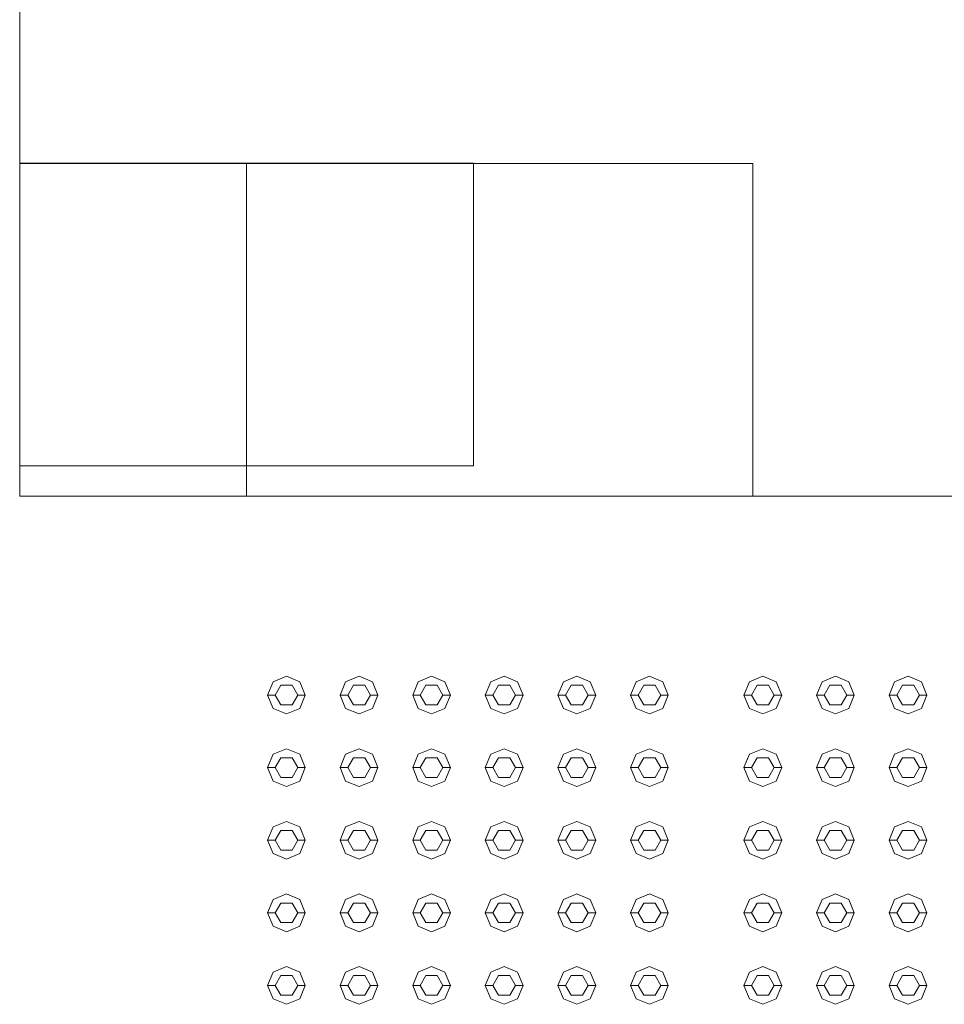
# Model space of a CAD drawing. Header units: millimetres. Extents: x -261 to 187, y -214 to 106.
# Tile 599 of 656: x -217.111 to -216.498, y 14.192 to 14.845. Entities that reach past the tile are written whole.
import ezdxf

# ---------------------------------------------------------------- set-up
doc = ezdxf.new("R2010")
doc.units = ezdxf.units.MM
doc.header["$LTSCALE"] = 0.005
doc.header["$MEASUREMENT"] = 0
for name, color, linetype, lineweight in [('IFC-Elemento construtivo genérico-Contorno', 9, 'Continuous', 5), ('IFC-Laje-Contorno', 9, 'Continuous', 5), ('IFC-Parede padrão-Contorno', 9, 'Continuous', 5), ('IFC-Pilar-Contorno', 9, 'Continuous', 5)]:
    doc.layers.add(name, color=color, linetype=linetype, lineweight=lineweight)

msp = doc.modelspace()

# ---------------------------------------------------------------- linework, layer by layer
at = {"layer": 'IFC-Elemento construtivo genérico-Contorno', "lineweight": 5}
for p, q in [((-216.94635, 14.3972), (-216.94268, 14.40606)), ((-216.94268, 14.40606), (-216.93382, 14.40972)), ((-216.93382, 14.40972), (-216.92497, 14.40606)), ((-216.92497, 14.40606), (-216.9213, 14.3972)), ((-216.89825, 14.3972), (-216.89459, 14.40606)), ((-216.89459, 14.40606), (-216.88573, 14.40972)), ((-216.88573, 14.40972), (-216.87687, 14.40606)), ((-216.87687, 14.40606), (-216.87321, 14.3972)), ((-216.85016, 14.3972), (-216.84649, 14.40606)), ((-216.84649, 14.40606), (-216.83764, 14.40972)), ((-216.83764, 14.40972), (-216.82878, 14.40606)), ((-216.82878, 14.40606), (-216.82511, 14.3972)), ((-216.80207, 14.3972), (-216.7984, 14.40606)), ((-216.7984, 14.40606), (-216.78955, 14.40972)), ((-216.78955, 14.40972), (-216.78069, 14.40606)), ((-216.78069, 14.40606), (-216.77702, 14.3972)), ((-216.75398, 14.3972), (-216.75031, 14.40606)), ((-216.75031, 14.40606), (-216.74145, 14.40972)), ((-216.74145, 14.40972), (-216.7326, 14.40606)), ((-216.7326, 14.40606), (-216.72893, 14.3972)), ((-216.70589, 14.3972), (-216.70222, 14.40606)), ((-216.70222, 14.40606), (-216.69336, 14.40972)), ((-216.69336, 14.40972), (-216.68451, 14.40606)), ((-216.68451, 14.40606), (-216.68084, 14.3972)), ((-216.63074, 14.3972), (-216.62708, 14.40606)), ((-216.62708, 14.40606), (-216.61822, 14.40972)), ((-216.61822, 14.40972), (-216.60937, 14.40606)), ((-216.60937, 14.40606), (-216.6057, 14.3972)), ((-216.58265, 14.3972), (-216.57898, 14.40606)), ((-216.57898, 14.40606), (-216.57013, 14.40972)), ((-216.57013, 14.40972), (-216.56127, 14.40606)), ((-216.56127, 14.40606), (-216.55761, 14.3972)), ((-216.53456, 14.3972), (-216.53089, 14.40606)), ((-216.53089, 14.40606), (-216.52204, 14.40972)), ((-216.52204, 14.40972), (-216.51318, 14.40606)), ((-216.51318, 14.40606), (-216.50951, 14.3972)), ((-216.94134, 14.3972), (-216.93758, 14.40371)), ((-216.93758, 14.40371), (-216.93006, 14.40371)), ((-216.93006, 14.40371), (-216.92631, 14.3972)), ((-216.89324, 14.3972), (-216.88949, 14.40371)), ((-216.88949, 14.40371), (-216.88197, 14.40371)), ((-216.88197, 14.40371), (-216.87822, 14.3972)), ((-216.84515, 14.3972), (-216.8414, 14.40371)), ((-216.8414, 14.40371), (-216.83388, 14.40371)), ((-216.83388, 14.40371), (-216.83012, 14.3972)), ((-216.79706, 14.3972), (-216.7933, 14.40371)), ((-216.7933, 14.40371), (-216.78579, 14.40371)), ((-216.78579, 14.40371), (-216.78203, 14.3972)), ((-216.74897, 14.3972), (-216.74521, 14.40371)), ((-216.74521, 14.40371), (-216.7377, 14.40371)), ((-216.7377, 14.40371), (-216.73394, 14.3972)), ((-216.70088, 14.3972), (-216.69712, 14.40371)), ((-216.69712, 14.40371), (-216.68961, 14.40371)), ((-216.68961, 14.40371), (-216.68585, 14.3972)), ((-216.62574, 14.3972), (-216.62198, 14.40371)), ((-216.62198, 14.40371), (-216.61446, 14.40371)), ((-216.61446, 14.40371), (-216.61071, 14.3972)), ((-216.57764, 14.3972), (-216.57389, 14.40371)), ((-216.57389, 14.40371), (-216.56637, 14.40371)), ((-216.56637, 14.40371), (-216.56261, 14.3972)), ((-216.52955, 14.3972), (-216.52579, 14.40371)), ((-216.52579, 14.40371), (-216.51828, 14.40371)), ((-216.51828, 14.40371), (-216.51452, 14.3972)), ((-216.94635, 14.3972), (-216.94134, 14.3972)), ((-216.94635, 14.3972), (-216.94268, 14.38835)), ((-216.94134, 14.3972), (-216.93758, 14.39069)), ((-216.93006, 14.39069), (-216.92631, 14.3972)), ((-216.92631, 14.3972), (-216.9213, 14.3972)), ((-216.92497, 14.38835), (-216.9213, 14.3972)), ((-216.89825, 14.3972), (-216.89324, 14.3972)), ((-216.89825, 14.3972), (-216.89459, 14.38835)), ((-216.89324, 14.3972), (-216.88949, 14.39069)), ((-216.88197, 14.39069), (-216.87822, 14.3972)), ((-216.87822, 14.3972), (-216.87321, 14.3972)), ((-216.87687, 14.38835), (-216.87321, 14.3972)), ((-216.85016, 14.3972), (-216.84515, 14.3972)), ((-216.85016, 14.3972), (-216.84649, 14.38835)), ((-216.84515, 14.3972), (-216.8414, 14.39069)), ((-216.83388, 14.39069), (-216.83012, 14.3972)), ((-216.83012, 14.3972), (-216.82511, 14.3972)), ((-216.82878, 14.38835), (-216.82511, 14.3972)), ((-216.80207, 14.3972), (-216.79706, 14.3972)), ((-216.80207, 14.3972), (-216.7984, 14.38835)), ((-216.79706, 14.3972), (-216.7933, 14.39069)), ((-216.78579, 14.39069), (-216.78203, 14.3972)), ((-216.78203, 14.3972), (-216.77702, 14.3972)), ((-216.78069, 14.38835), (-216.77702, 14.3972)), ((-216.75398, 14.3972), (-216.74897, 14.3972)), ((-216.75398, 14.3972), (-216.75031, 14.38835)), ((-216.74897, 14.3972), (-216.74521, 14.39069)), ((-216.7377, 14.39069), (-216.73394, 14.3972)), ((-216.73394, 14.3972), (-216.72893, 14.3972)), ((-216.7326, 14.38835), (-216.72893, 14.3972)), ((-216.70589, 14.3972), (-216.70088, 14.3972)), ((-216.70589, 14.3972), (-216.70222, 14.38835)), ((-216.70088, 14.3972), (-216.69712, 14.39069)), ((-216.68961, 14.39069), (-216.68585, 14.3972)), ((-216.68585, 14.3972), (-216.68084, 14.3972)), ((-216.68451, 14.38835), (-216.68084, 14.3972)), ((-216.63074, 14.3972), (-216.62574, 14.3972)), ((-216.63074, 14.3972), (-216.62708, 14.38835)), ((-216.62574, 14.3972), (-216.62198, 14.39069)), ((-216.61446, 14.39069), (-216.61071, 14.3972)), ((-216.61071, 14.3972), (-216.6057, 14.3972)), ((-216.60937, 14.38835), (-216.6057, 14.3972)), ((-216.58265, 14.3972), (-216.57764, 14.3972)), ((-216.58265, 14.3972), (-216.57898, 14.38835)), ((-216.57764, 14.3972), (-216.57389, 14.39069)), ((-216.56637, 14.39069), (-216.56261, 14.3972)), ((-216.56261, 14.3972), (-216.55761, 14.3972)), ((-216.56127, 14.38835), (-216.55761, 14.3972)), ((-216.53456, 14.3972), (-216.52955, 14.3972)), ((-216.53456, 14.3972), (-216.53089, 14.38835)), ((-216.52955, 14.3972), (-216.52579, 14.39069)), ((-216.51828, 14.39069), (-216.51452, 14.3972)), ((-216.51452, 14.3972), (-216.50951, 14.3972)), ((-216.51318, 14.38835), (-216.50951, 14.3972)), ((-216.94268, 14.38835), (-216.93382, 14.38468)), ((-216.93758, 14.39069), (-216.93006, 14.39069)), ((-216.93382, 14.38468), (-216.92497, 14.38835)), ((-216.89459, 14.38835), (-216.88573, 14.38468)), ((-216.88949, 14.39069), (-216.88197, 14.39069)), ((-216.88573, 14.38468), (-216.87687, 14.38835)), ((-216.84649, 14.38835), (-216.83764, 14.38468)), ((-216.8414, 14.39069), (-216.83388, 14.39069)), ((-216.83764, 14.38468), (-216.82878, 14.38835)), ((-216.7984, 14.38835), (-216.78955, 14.38468)), ((-216.7933, 14.39069), (-216.78579, 14.39069)), ((-216.78955, 14.38468), (-216.78069, 14.38835)), ((-216.75031, 14.38835), (-216.74145, 14.38468)), ((-216.74521, 14.39069), (-216.7377, 14.39069)), ((-216.74145, 14.38468), (-216.7326, 14.38835)), ((-216.70222, 14.38835), (-216.69336, 14.38468)), ((-216.69712, 14.39069), (-216.68961, 14.39069)), ((-216.69336, 14.38468), (-216.68451, 14.38835)), ((-216.62708, 14.38835), (-216.61822, 14.38468)), ((-216.62198, 14.39069), (-216.61446, 14.39069)), ((-216.61822, 14.38468), (-216.60937, 14.38835)), ((-216.57898, 14.38835), (-216.57013, 14.38468)), ((-216.57389, 14.39069), (-216.56637, 14.39069)), ((-216.57013, 14.38468), (-216.56127, 14.38835)), ((-216.53089, 14.38835), (-216.52204, 14.38468)), ((-216.52579, 14.39069), (-216.51828, 14.39069)), ((-216.52204, 14.38468), (-216.51318, 14.38835)), ((-216.94268, 14.35797), (-216.93382, 14.36163)), ((-216.93382, 14.36163), (-216.92497, 14.35797)), ((-216.89459, 14.35797), (-216.88573, 14.36163)), ((-216.88573, 14.36163), (-216.87687, 14.35797)), ((-216.84649, 14.35797), (-216.83764, 14.36163)), ((-216.83764, 14.36163), (-216.82878, 14.35797)), ((-216.7984, 14.35797), (-216.78955, 14.36163)), ((-216.78955, 14.36163), (-216.78069, 14.35797)), ((-216.75031, 14.35797), (-216.74145, 14.36163)), ((-216.74145, 14.36163), (-216.7326, 14.35797)), ((-216.70222, 14.35797), (-216.69336, 14.36163)), ((-216.69336, 14.36163), (-216.68451, 14.35797)), ((-216.62708, 14.35797), (-216.61822, 14.36163)), ((-216.61822, 14.36163), (-216.60937, 14.35797)), ((-216.57898, 14.35797), (-216.57013, 14.36163)), ((-216.57013, 14.36163), (-216.56127, 14.35797)), ((-216.53089, 14.35797), (-216.52204, 14.36163)), ((-216.52204, 14.36163), (-216.51318, 14.35797)), ((-216.94635, 14.34911), (-216.94268, 14.35797)), ((-216.94134, 14.34911), (-216.93758, 14.35562)), ((-216.93758, 14.35562), (-216.93006, 14.35562)), ((-216.93006, 14.35562), (-216.92631, 14.34911)), ((-216.92497, 14.35797), (-216.9213, 14.34911)), ((-216.89825, 14.34911), (-216.89459, 14.35797)), ((-216.89324, 14.34911), (-216.88949, 14.35562)), ((-216.88949, 14.35562), (-216.88197, 14.35562)), ((-216.88197, 14.35562), (-216.87822, 14.34911)), ((-216.87687, 14.35797), (-216.87321, 14.34911)), ((-216.85016, 14.34911), (-216.84649, 14.35797)), ((-216.84515, 14.34911), (-216.8414, 14.35562)), ((-216.8414, 14.35562), (-216.83388, 14.35562)), ((-216.83388, 14.35562), (-216.83012, 14.34911)), ((-216.82878, 14.35797), (-216.82511, 14.34911)), ((-216.80207, 14.34911), (-216.7984, 14.35797)), ((-216.79706, 14.34911), (-216.7933, 14.35562)), ((-216.7933, 14.35562), (-216.78579, 14.35562)), ((-216.78579, 14.35562), (-216.78203, 14.34911)), ((-216.78069, 14.35797), (-216.77702, 14.34911)), ((-216.75398, 14.34911), (-216.75031, 14.35797)), ((-216.74897, 14.34911), (-216.74521, 14.35562)), ((-216.74521, 14.35562), (-216.7377, 14.35562)), ((-216.7377, 14.35562), (-216.73394, 14.34911)), ((-216.7326, 14.35797), (-216.72893, 14.34911)), ((-216.70589, 14.34911), (-216.70222, 14.35797)), ((-216.70088, 14.34911), (-216.69712, 14.35562)), ((-216.69712, 14.35562), (-216.68961, 14.35562)), ((-216.68961, 14.35562), (-216.68585, 14.34911)), ((-216.68451, 14.35797), (-216.68084, 14.34911)), ((-216.63074, 14.34911), (-216.62708, 14.35797)), ((-216.62574, 14.34911), (-216.62198, 14.35562)), ((-216.62198, 14.35562), (-216.61446, 14.35562)), ((-216.61446, 14.35562), (-216.61071, 14.34911)), ((-216.60937, 14.35797), (-216.6057, 14.34911)), ((-216.58265, 14.34911), (-216.57898, 14.35797)), ((-216.57764, 14.34911), (-216.57389, 14.35562)), ((-216.57389, 14.35562), (-216.56637, 14.35562)), ((-216.56637, 14.35562), (-216.56261, 14.34911)), ((-216.56127, 14.35797), (-216.55761, 14.34911)), ((-216.53456, 14.34911), (-216.53089, 14.35797)), ((-216.52955, 14.34911), (-216.52579, 14.35562)), ((-216.52579, 14.35562), (-216.51828, 14.35562)), ((-216.51828, 14.35562), (-216.51452, 14.34911)), ((-216.51318, 14.35797), (-216.50951, 14.34911)), ((-216.94635, 14.34911), (-216.94134, 14.34911)), ((-216.94635, 14.34911), (-216.94268, 14.34026)), ((-216.94134, 14.34911), (-216.93758, 14.3426)), ((-216.93006, 14.3426), (-216.92631, 14.34911)), ((-216.92631, 14.34911), (-216.9213, 14.34911)), ((-216.92497, 14.34026), (-216.9213, 14.34911)), ((-216.89825, 14.34911), (-216.89324, 14.34911)), ((-216.89825, 14.34911), (-216.89459, 14.34026)), ((-216.89324, 14.34911), (-216.88949, 14.3426)), ((-216.88197, 14.3426), (-216.87822, 14.34911)), ((-216.87822, 14.34911), (-216.87321, 14.34911)), ((-216.87687, 14.34026), (-216.87321, 14.34911)), ((-216.85016, 14.34911), (-216.84515, 14.34911)), ((-216.85016, 14.34911), (-216.84649, 14.34026)), ((-216.84515, 14.34911), (-216.8414, 14.3426)), ((-216.83388, 14.3426), (-216.83012, 14.34911)), ((-216.83012, 14.34911), (-216.82511, 14.34911)), ((-216.82878, 14.34026), (-216.82511, 14.34911)), ((-216.80207, 14.34911), (-216.79706, 14.34911)), ((-216.80207, 14.34911), (-216.7984, 14.34026)), ((-216.79706, 14.34911), (-216.7933, 14.3426)), ((-216.78579, 14.3426), (-216.78203, 14.34911)), ((-216.78203, 14.34911), (-216.77702, 14.34911)), ((-216.78069, 14.34026), (-216.77702, 14.34911)), ((-216.75398, 14.34911), (-216.74897, 14.34911)), ((-216.75398, 14.34911), (-216.75031, 14.34026)), ((-216.74897, 14.34911), (-216.74521, 14.3426)), ((-216.7377, 14.3426), (-216.73394, 14.34911)), ((-216.73394, 14.34911), (-216.72893, 14.34911)), ((-216.7326, 14.34026), (-216.72893, 14.34911)), ((-216.70589, 14.34911), (-216.70088, 14.34911)), ((-216.70589, 14.34911), (-216.70222, 14.34026)), ((-216.70088, 14.34911), (-216.69712, 14.3426)), ((-216.68961, 14.3426), (-216.68585, 14.34911)), ((-216.68585, 14.34911), (-216.68084, 14.34911)), ((-216.68451, 14.34026), (-216.68084, 14.34911)), ((-216.63074, 14.34911), (-216.62574, 14.34911)), ((-216.63074, 14.34911), (-216.62708, 14.34026)), ((-216.62574, 14.34911), (-216.62198, 14.3426)), ((-216.61446, 14.3426), (-216.61071, 14.34911)), ((-216.61071, 14.34911), (-216.6057, 14.34911)), ((-216.60937, 14.34026), (-216.6057, 14.34911)), ((-216.58265, 14.34911), (-216.57764, 14.34911)), ((-216.58265, 14.34911), (-216.57898, 14.34026)), ((-216.57764, 14.34911), (-216.57389, 14.3426)), ((-216.56637, 14.3426), (-216.56261, 14.34911)), ((-216.56261, 14.34911), (-216.55761, 14.34911)), ((-216.56127, 14.34026), (-216.55761, 14.34911)), ((-216.53456, 14.34911), (-216.52955, 14.34911)), ((-216.53456, 14.34911), (-216.53089, 14.34026)), ((-216.52955, 14.34911), (-216.52579, 14.3426)), ((-216.51828, 14.3426), (-216.51452, 14.34911)), ((-216.51452, 14.34911), (-216.50951, 14.34911)), ((-216.51318, 14.34026), (-216.50951, 14.34911)), ((-216.94268, 14.34026), (-216.93382, 14.33659)), ((-216.93758, 14.3426), (-216.93006, 14.3426)), ((-216.93382, 14.33659), (-216.92497, 14.34026)), ((-216.89459, 14.34026), (-216.88573, 14.33659)), ((-216.88949, 14.3426), (-216.88197, 14.3426)), ((-216.88573, 14.33659), (-216.87687, 14.34026)), ((-216.84649, 14.34026), (-216.83764, 14.33659)), ((-216.8414, 14.3426), (-216.83388, 14.3426)), ((-216.83764, 14.33659), (-216.82878, 14.34026)), ((-216.7984, 14.34026), (-216.78955, 14.33659)), ((-216.7933, 14.3426), (-216.78579, 14.3426)), ((-216.78955, 14.33659), (-216.78069, 14.34026)), ((-216.75031, 14.34026), (-216.74145, 14.33659)), ((-216.74521, 14.3426), (-216.7377, 14.3426)), ((-216.74145, 14.33659), (-216.7326, 14.34026)), ((-216.70222, 14.34026), (-216.69336, 14.33659)), ((-216.69712, 14.3426), (-216.68961, 14.3426)), ((-216.69336, 14.33659), (-216.68451, 14.34026)), ((-216.62708, 14.34026), (-216.61822, 14.33659)), ((-216.62198, 14.3426), (-216.61446, 14.3426)), ((-216.61822, 14.33659), (-216.60937, 14.34026)), ((-216.57898, 14.34026), (-216.57013, 14.33659)), ((-216.57389, 14.3426), (-216.56637, 14.3426)), ((-216.57013, 14.33659), (-216.56127, 14.34026)), ((-216.53089, 14.34026), (-216.52204, 14.33659)), ((-216.52579, 14.3426), (-216.51828, 14.3426)), ((-216.52204, 14.33659), (-216.51318, 14.34026)), ((-216.94268, 14.30988), (-216.93382, 14.31354)), ((-216.93382, 14.31354), (-216.92497, 14.30988)), ((-216.89459, 14.30988), (-216.88573, 14.31354)), ((-216.88573, 14.31354), (-216.87687, 14.30988)), ((-216.84649, 14.30988), (-216.83764, 14.31354)), ((-216.83764, 14.31354), (-216.82878, 14.30988)), ((-216.7984, 14.30988), (-216.78955, 14.31354)), ((-216.78955, 14.31354), (-216.78069, 14.30988)), ((-216.75031, 14.30988), (-216.74145, 14.31354)), ((-216.74145, 14.31354), (-216.7326, 14.30988)), ((-216.70222, 14.30988), (-216.69336, 14.31354)), ((-216.69336, 14.31354), (-216.68451, 14.30988)), ((-216.62708, 14.30988), (-216.61822, 14.31354)), ((-216.61822, 14.31354), (-216.60937, 14.30988)), ((-216.57898, 14.30988), (-216.57013, 14.31354)), ((-216.57013, 14.31354), (-216.56127, 14.30988)), ((-216.53089, 14.30988), (-216.52204, 14.31354)), ((-216.52204, 14.31354), (-216.51318, 14.30988)), ((-216.94635, 14.30102), (-216.94268, 14.30988)), ((-216.94134, 14.30102), (-216.93758, 14.30753)), ((-216.93758, 14.30753), (-216.93006, 14.30753)), ((-216.93006, 14.30753), (-216.92631, 14.30102)), ((-216.92497, 14.30988), (-216.9213, 14.30102)), ((-216.89825, 14.30102), (-216.89459, 14.30988)), ((-216.89324, 14.30102), (-216.88949, 14.30753)), ((-216.88949, 14.30753), (-216.88197, 14.30753)), ((-216.88197, 14.30753), (-216.87822, 14.30102)), ((-216.87687, 14.30988), (-216.87321, 14.30102)), ((-216.85016, 14.30102), (-216.84649, 14.30988)), ((-216.84515, 14.30102), (-216.8414, 14.30753)), ((-216.8414, 14.30753), (-216.83388, 14.30753)), ((-216.83388, 14.30753), (-216.83012, 14.30102)), ((-216.82878, 14.30988), (-216.82511, 14.30102)), ((-216.80207, 14.30102), (-216.7984, 14.30988)), ((-216.79706, 14.30102), (-216.7933, 14.30753)), ((-216.7933, 14.30753), (-216.78579, 14.30753)), ((-216.78579, 14.30753), (-216.78203, 14.30102)), ((-216.78069, 14.30988), (-216.77702, 14.30102)), ((-216.75398, 14.30102), (-216.75031, 14.30988)), ((-216.74897, 14.30102), (-216.74521, 14.30753)), ((-216.74521, 14.30753), (-216.7377, 14.30753)), ((-216.7377, 14.30753), (-216.73394, 14.30102)), ((-216.7326, 14.30988), (-216.72893, 14.30102)), ((-216.70589, 14.30102), (-216.70222, 14.30988)), ((-216.70088, 14.30102), (-216.69712, 14.30753)), ((-216.69712, 14.30753), (-216.68961, 14.30753)), ((-216.68961, 14.30753), (-216.68585, 14.30102)), ((-216.68451, 14.30988), (-216.68084, 14.30102)), ((-216.63074, 14.30102), (-216.62708, 14.30988)), ((-216.62574, 14.30102), (-216.62198, 14.30753)), ((-216.62198, 14.30753), (-216.61446, 14.30753)), ((-216.61446, 14.30753), (-216.61071, 14.30102)), ((-216.60937, 14.30988), (-216.6057, 14.30102)), ((-216.58265, 14.30102), (-216.57898, 14.30988)), ((-216.57764, 14.30102), (-216.57389, 14.30753)), ((-216.57389, 14.30753), (-216.56637, 14.30753)), ((-216.56637, 14.30753), (-216.56261, 14.30102)), ((-216.56127, 14.30988), (-216.55761, 14.30102)), ((-216.53456, 14.30102), (-216.53089, 14.30988)), ((-216.52955, 14.30102), (-216.52579, 14.30753)), ((-216.52579, 14.30753), (-216.51828, 14.30753)), ((-216.51828, 14.30753), (-216.51452, 14.30102)), ((-216.51318, 14.30988), (-216.50951, 14.30102)), ((-216.94635, 14.30102), (-216.94134, 14.30102)), ((-216.94635, 14.30102), (-216.94268, 14.29216)), ((-216.94134, 14.30102), (-216.93758, 14.29451)), ((-216.93006, 14.29451), (-216.92631, 14.30102)), ((-216.92631, 14.30102), (-216.9213, 14.30102)), ((-216.92497, 14.29216), (-216.9213, 14.30102)), ((-216.89825, 14.30102), (-216.89324, 14.30102)), ((-216.89825, 14.30102), (-216.89459, 14.29216)), ((-216.89324, 14.30102), (-216.88949, 14.29451)), ((-216.88197, 14.29451), (-216.87822, 14.30102)), ((-216.87822, 14.30102), (-216.87321, 14.30102)), ((-216.87687, 14.29216), (-216.87321, 14.30102)), ((-216.85016, 14.30102), (-216.84515, 14.30102)), ((-216.85016, 14.30102), (-216.84649, 14.29216)), ((-216.84515, 14.30102), (-216.8414, 14.29451)), ((-216.83388, 14.29451), (-216.83012, 14.30102)), ((-216.83012, 14.30102), (-216.82511, 14.30102)), ((-216.82878, 14.29216), (-216.82511, 14.30102)), ((-216.80207, 14.30102), (-216.79706, 14.30102)), ((-216.80207, 14.30102), (-216.7984, 14.29216)), ((-216.79706, 14.30102), (-216.7933, 14.29451)), ((-216.78579, 14.29451), (-216.78203, 14.30102)), ((-216.78203, 14.30102), (-216.77702, 14.30102)), ((-216.78069, 14.29216), (-216.77702, 14.30102)), ((-216.75398, 14.30102), (-216.74897, 14.30102)), ((-216.75398, 14.30102), (-216.75031, 14.29216)), ((-216.74897, 14.30102), (-216.74521, 14.29451)), ((-216.7377, 14.29451), (-216.73394, 14.30102)), ((-216.73394, 14.30102), (-216.72893, 14.30102)), ((-216.7326, 14.29216), (-216.72893, 14.30102)), ((-216.70589, 14.30102), (-216.70088, 14.30102)), ((-216.70589, 14.30102), (-216.70222, 14.29216)), ((-216.70088, 14.30102), (-216.69712, 14.29451)), ((-216.68961, 14.29451), (-216.68585, 14.30102)), ((-216.68585, 14.30102), (-216.68084, 14.30102)), ((-216.68451, 14.29216), (-216.68084, 14.30102)), ((-216.63074, 14.30102), (-216.62574, 14.30102)), ((-216.63074, 14.30102), (-216.62708, 14.29216)), ((-216.62574, 14.30102), (-216.62198, 14.29451)), ((-216.61446, 14.29451), (-216.61071, 14.30102)), ((-216.61071, 14.30102), (-216.6057, 14.30102)), ((-216.60937, 14.29216), (-216.6057, 14.30102)), ((-216.58265, 14.30102), (-216.57764, 14.30102)), ((-216.58265, 14.30102), (-216.57898, 14.29216)), ((-216.57764, 14.30102), (-216.57389, 14.29451)), ((-216.56637, 14.29451), (-216.56261, 14.30102)), ((-216.56261, 14.30102), (-216.55761, 14.30102)), ((-216.56127, 14.29216), (-216.55761, 14.30102)), ((-216.53456, 14.30102), (-216.52955, 14.30102)), ((-216.53456, 14.30102), (-216.53089, 14.29216)), ((-216.52955, 14.30102), (-216.52579, 14.29451)), ((-216.51828, 14.29451), (-216.51452, 14.30102)), ((-216.51452, 14.30102), (-216.50951, 14.30102)), ((-216.51318, 14.29216), (-216.50951, 14.30102)), ((-216.93758, 14.29451), (-216.93006, 14.29451)), ((-216.88949, 14.29451), (-216.88197, 14.29451)), ((-216.8414, 14.29451), (-216.83388, 14.29451)), ((-216.7933, 14.29451), (-216.78579, 14.29451)), ((-216.74521, 14.29451), (-216.7377, 14.29451)), ((-216.69712, 14.29451), (-216.68961, 14.29451)), ((-216.62198, 14.29451), (-216.61446, 14.29451)), ((-216.57389, 14.29451), (-216.56637, 14.29451)), ((-216.52579, 14.29451), (-216.51828, 14.29451)), ((-216.94268, 14.29216), (-216.93382, 14.28849)), ((-216.93382, 14.28849), (-216.92497, 14.29216)), ((-216.89459, 14.29216), (-216.88573, 14.28849)), ((-216.88573, 14.28849), (-216.87687, 14.29216)), ((-216.84649, 14.29216), (-216.83764, 14.28849)), ((-216.83764, 14.28849), (-216.82878, 14.29216)), ((-216.7984, 14.29216), (-216.78955, 14.28849)), ((-216.78955, 14.28849), (-216.78069, 14.29216)), ((-216.75031, 14.29216), (-216.74145, 14.28849)), ((-216.74145, 14.28849), (-216.7326, 14.29216)), ((-216.70222, 14.29216), (-216.69336, 14.28849)), ((-216.69336, 14.28849), (-216.68451, 14.29216)), ((-216.62708, 14.29216), (-216.61822, 14.28849)), ((-216.61822, 14.28849), (-216.60937, 14.29216)), ((-216.57898, 14.29216), (-216.57013, 14.28849)), ((-216.57013, 14.28849), (-216.56127, 14.29216)), ((-216.53089, 14.29216), (-216.52204, 14.28849)), ((-216.52204, 14.28849), (-216.51318, 14.29216)), ((-216.94635, 14.25293), (-216.94268, 14.26178)), ((-216.94268, 14.26178), (-216.93382, 14.26545)), ((-216.93382, 14.26545), (-216.92497, 14.26178)), ((-216.92497, 14.26178), (-216.9213, 14.25293)), ((-216.89825, 14.25293), (-216.89459, 14.26178)), ((-216.89459, 14.26178), (-216.88573, 14.26545)), ((-216.88573, 14.26545), (-216.87687, 14.26178)), ((-216.87687, 14.26178), (-216.87321, 14.25293)), ((-216.85016, 14.25293), (-216.84649, 14.26178)), ((-216.84649, 14.26178), (-216.83764, 14.26545)), ((-216.83764, 14.26545), (-216.82878, 14.26178)), ((-216.82878, 14.26178), (-216.82511, 14.25293)), ((-216.80207, 14.25293), (-216.7984, 14.26178)), ((-216.7984, 14.26178), (-216.78955, 14.26545)), ((-216.78955, 14.26545), (-216.78069, 14.26178)), ((-216.78069, 14.26178), (-216.77702, 14.25293)), ((-216.75398, 14.25293), (-216.75031, 14.26178)), ((-216.75031, 14.26178), (-216.74145, 14.26545)), ((-216.74145, 14.26545), (-216.7326, 14.26178)), ((-216.7326, 14.26178), (-216.72893, 14.25293)), ((-216.70589, 14.25293), (-216.70222, 14.26178)), ((-216.70222, 14.26178), (-216.69336, 14.26545)), ((-216.69336, 14.26545), (-216.68451, 14.26178)), ((-216.68451, 14.26178), (-216.68084, 14.25293)), ((-216.63074, 14.25293), (-216.62708, 14.26178)), ((-216.62708, 14.26178), (-216.61822, 14.26545)), ((-216.61822, 14.26545), (-216.60937, 14.26178)), ((-216.60937, 14.26178), (-216.6057, 14.25293)), ((-216.58265, 14.25293), (-216.57898, 14.26178)), ((-216.57898, 14.26178), (-216.57013, 14.26545)), ((-216.57013, 14.26545), (-216.56127, 14.26178)), ((-216.56127, 14.26178), (-216.55761, 14.25293)), ((-216.53456, 14.25293), (-216.53089, 14.26178)), ((-216.53089, 14.26178), (-216.52204, 14.26545)), ((-216.52204, 14.26545), (-216.51318, 14.26178)), ((-216.51318, 14.26178), (-216.50951, 14.25293)), ((-216.94134, 14.25293), (-216.93758, 14.25943)), ((-216.93758, 14.25943), (-216.93006, 14.25943)), ((-216.93006, 14.25943), (-216.92631, 14.25293)), ((-216.89324, 14.25293), (-216.88949, 14.25943)), ((-216.88949, 14.25943), (-216.88197, 14.25943)), ((-216.88197, 14.25943), (-216.87822, 14.25293)), ((-216.84515, 14.25293), (-216.8414, 14.25943)), ((-216.8414, 14.25943), (-216.83388, 14.25943)), ((-216.83388, 14.25943), (-216.83012, 14.25293)), ((-216.79706, 14.25293), (-216.7933, 14.25943)), ((-216.7933, 14.25943), (-216.78579, 14.25943)), ((-216.78579, 14.25943), (-216.78203, 14.25293)), ((-216.74897, 14.25293), (-216.74521, 14.25943)), ((-216.74521, 14.25943), (-216.7377, 14.25943)), ((-216.7377, 14.25943), (-216.73394, 14.25293)), ((-216.70088, 14.25293), (-216.69712, 14.25943)), ((-216.69712, 14.25943), (-216.68961, 14.25943)), ((-216.68961, 14.25943), (-216.68585, 14.25293)), ((-216.62574, 14.25293), (-216.62198, 14.25943)), ((-216.62198, 14.25943), (-216.61446, 14.25943)), ((-216.61446, 14.25943), (-216.61071, 14.25293)), ((-216.57764, 14.25293), (-216.57389, 14.25943)), ((-216.57389, 14.25943), (-216.56637, 14.25943)), ((-216.56637, 14.25943), (-216.56261, 14.25293)), ((-216.52955, 14.25293), (-216.52579, 14.25943)), ((-216.52579, 14.25943), (-216.51828, 14.25943)), ((-216.51828, 14.25943), (-216.51452, 14.25293)), ((-216.94635, 14.25293), (-216.94134, 14.25293)), ((-216.94635, 14.25293), (-216.94268, 14.24407)), ((-216.94134, 14.25293), (-216.93758, 14.24642)), ((-216.93006, 14.24642), (-216.92631, 14.25293)), ((-216.92631, 14.25293), (-216.9213, 14.25293)), ((-216.92497, 14.24407), (-216.9213, 14.25293)), ((-216.89825, 14.25293), (-216.89324, 14.25293)), ((-216.89825, 14.25293), (-216.89459, 14.24407)), ((-216.89324, 14.25293), (-216.88949, 14.24642)), ((-216.88197, 14.24642), (-216.87822, 14.25293)), ((-216.87822, 14.25293), (-216.87321, 14.25293)), ((-216.87687, 14.24407), (-216.87321, 14.25293)), ((-216.85016, 14.25293), (-216.84515, 14.25293)), ((-216.85016, 14.25293), (-216.84649, 14.24407)), ((-216.84515, 14.25293), (-216.8414, 14.24642)), ((-216.83388, 14.24642), (-216.83012, 14.25293)), ((-216.83012, 14.25293), (-216.82511, 14.25293)), ((-216.82878, 14.24407), (-216.82511, 14.25293)), ((-216.80207, 14.25293), (-216.79706, 14.25293)), ((-216.80207, 14.25293), (-216.7984, 14.24407)), ((-216.79706, 14.25293), (-216.7933, 14.24642)), ((-216.78579, 14.24642), (-216.78203, 14.25293)), ((-216.78203, 14.25293), (-216.77702, 14.25293)), ((-216.78069, 14.24407), (-216.77702, 14.25293)), ((-216.75398, 14.25293), (-216.74897, 14.25293)), ((-216.75398, 14.25293), (-216.75031, 14.24407)), ((-216.74897, 14.25293), (-216.74521, 14.24642)), ((-216.7377, 14.24642), (-216.73394, 14.25293)), ((-216.73394, 14.25293), (-216.72893, 14.25293)), ((-216.7326, 14.24407), (-216.72893, 14.25293)), ((-216.70589, 14.25293), (-216.70088, 14.25293)), ((-216.70589, 14.25293), (-216.70222, 14.24407)), ((-216.70088, 14.25293), (-216.69712, 14.24642)), ((-216.68961, 14.24642), (-216.68585, 14.25293)), ((-216.68585, 14.25293), (-216.68084, 14.25293)), ((-216.68451, 14.24407), (-216.68084, 14.25293)), ((-216.63074, 14.25293), (-216.62574, 14.25293)), ((-216.63074, 14.25293), (-216.62708, 14.24407)), ((-216.62574, 14.25293), (-216.62198, 14.24642)), ((-216.61446, 14.24642), (-216.61071, 14.25293)), ((-216.61071, 14.25293), (-216.6057, 14.25293)), ((-216.60937, 14.24407), (-216.6057, 14.25293)), ((-216.58265, 14.25293), (-216.57764, 14.25293)), ((-216.58265, 14.25293), (-216.57898, 14.24407)), ((-216.57764, 14.25293), (-216.57389, 14.24642)), ((-216.56637, 14.24642), (-216.56261, 14.25293)), ((-216.56261, 14.25293), (-216.55761, 14.25293)), ((-216.56127, 14.24407), (-216.55761, 14.25293)), ((-216.53456, 14.25293), (-216.52955, 14.25293)), ((-216.53456, 14.25293), (-216.53089, 14.24407)), ((-216.52955, 14.25293), (-216.52579, 14.24642)), ((-216.51828, 14.24642), (-216.51452, 14.25293)), ((-216.51452, 14.25293), (-216.50951, 14.25293)), ((-216.51318, 14.24407), (-216.50951, 14.25293)), ((-216.94268, 14.24407), (-216.93382, 14.2404)), ((-216.93758, 14.24642), (-216.93006, 14.24642)), ((-216.93382, 14.2404), (-216.92497, 14.24407)), ((-216.89459, 14.24407), (-216.88573, 14.2404)), ((-216.88949, 14.24642), (-216.88197, 14.24642)), ((-216.88573, 14.2404), (-216.87687, 14.24407)), ((-216.84649, 14.24407), (-216.83764, 14.2404)), ((-216.8414, 14.24642), (-216.83388, 14.24642)), ((-216.83764, 14.2404), (-216.82878, 14.24407)), ((-216.7984, 14.24407), (-216.78955, 14.2404)), ((-216.7933, 14.24642), (-216.78579, 14.24642)), ((-216.78955, 14.2404), (-216.78069, 14.24407)), ((-216.75031, 14.24407), (-216.74145, 14.2404)), ((-216.74521, 14.24642), (-216.7377, 14.24642)), ((-216.74145, 14.2404), (-216.7326, 14.24407)), ((-216.70222, 14.24407), (-216.69336, 14.2404)), ((-216.69712, 14.24642), (-216.68961, 14.24642)), ((-216.69336, 14.2404), (-216.68451, 14.24407)), ((-216.62708, 14.24407), (-216.61822, 14.2404)), ((-216.62198, 14.24642), (-216.61446, 14.24642)), ((-216.61822, 14.2404), (-216.60937, 14.24407)), ((-216.57898, 14.24407), (-216.57013, 14.2404)), ((-216.57389, 14.24642), (-216.56637, 14.24642)), ((-216.57013, 14.2404), (-216.56127, 14.24407)), ((-216.53089, 14.24407), (-216.52204, 14.2404)), ((-216.52579, 14.24642), (-216.51828, 14.24642)), ((-216.52204, 14.2404), (-216.51318, 14.24407)), ((-216.94268, 14.21369), (-216.93382, 14.21736)), ((-216.93382, 14.21736), (-216.92497, 14.21369)), ((-216.89459, 14.21369), (-216.88573, 14.21736)), ((-216.88573, 14.21736), (-216.87687, 14.21369)), ((-216.84649, 14.21369), (-216.83764, 14.21736)), ((-216.83764, 14.21736), (-216.82878, 14.21369)), ((-216.7984, 14.21369), (-216.78955, 14.21736)), ((-216.78955, 14.21736), (-216.78069, 14.21369)), ((-216.75031, 14.21369), (-216.74145, 14.21736)), ((-216.74145, 14.21736), (-216.7326, 14.21369)), ((-216.70222, 14.21369), (-216.69336, 14.21736)), ((-216.69336, 14.21736), (-216.68451, 14.21369)), ((-216.62708, 14.21369), (-216.61822, 14.21736)), ((-216.61822, 14.21736), (-216.60937, 14.21369)), ((-216.57898, 14.21369), (-216.57013, 14.21736)), ((-216.57013, 14.21736), (-216.56127, 14.21369)), ((-216.53089, 14.21369), (-216.52204, 14.21736)), ((-216.52204, 14.21736), (-216.51318, 14.21369)), ((-216.94635, 14.20484), (-216.94268, 14.21369)), ((-216.94134, 14.20484), (-216.93758, 14.21134)), ((-216.93758, 14.21134), (-216.93006, 14.21134)), ((-216.93006, 14.21134), (-216.92631, 14.20484)), ((-216.92497, 14.21369), (-216.9213, 14.20484)), ((-216.89825, 14.20484), (-216.89459, 14.21369)), ((-216.89324, 14.20484), (-216.88949, 14.21134)), ((-216.88949, 14.21134), (-216.88197, 14.21134)), ((-216.88197, 14.21134), (-216.87822, 14.20484)), ((-216.87687, 14.21369), (-216.87321, 14.20484)), ((-216.85016, 14.20484), (-216.84649, 14.21369)), ((-216.84515, 14.20484), (-216.8414, 14.21134)), ((-216.8414, 14.21134), (-216.83388, 14.21134)), ((-216.83388, 14.21134), (-216.83012, 14.20484)), ((-216.82878, 14.21369), (-216.82511, 14.20484)), ((-216.80207, 14.20484), (-216.7984, 14.21369)), ((-216.79706, 14.20484), (-216.7933, 14.21134)), ((-216.7933, 14.21134), (-216.78579, 14.21134)), ((-216.78579, 14.21134), (-216.78203, 14.20484)), ((-216.78069, 14.21369), (-216.77702, 14.20484)), ((-216.75398, 14.20484), (-216.75031, 14.21369)), ((-216.74897, 14.20484), (-216.74521, 14.21134)), ((-216.74521, 14.21134), (-216.7377, 14.21134)), ((-216.7377, 14.21134), (-216.73394, 14.20484)), ((-216.7326, 14.21369), (-216.72893, 14.20484)), ((-216.70589, 14.20484), (-216.70222, 14.21369)), ((-216.70088, 14.20484), (-216.69712, 14.21134)), ((-216.69712, 14.21134), (-216.68961, 14.21134)), ((-216.68961, 14.21134), (-216.68585, 14.20484)), ((-216.68451, 14.21369), (-216.68084, 14.20484)), ((-216.63074, 14.20484), (-216.62708, 14.21369)), ((-216.62574, 14.20484), (-216.62198, 14.21134)), ((-216.62198, 14.21134), (-216.61446, 14.21134)), ((-216.61446, 14.21134), (-216.61071, 14.20484)), ((-216.60937, 14.21369), (-216.6057, 14.20484)), ((-216.58265, 14.20484), (-216.57898, 14.21369)), ((-216.57764, 14.20484), (-216.57389, 14.21134)), ((-216.57389, 14.21134), (-216.56637, 14.21134)), ((-216.56637, 14.21134), (-216.56261, 14.20484)), ((-216.56127, 14.21369), (-216.55761, 14.20484)), ((-216.53456, 14.20484), (-216.53089, 14.21369)), ((-216.52955, 14.20484), (-216.52579, 14.21134)), ((-216.52579, 14.21134), (-216.51828, 14.21134)), ((-216.51828, 14.21134), (-216.51452, 14.20484)), ((-216.51318, 14.21369), (-216.50951, 14.20484)), ((-216.94635, 14.20484), (-216.94134, 14.20484)), ((-216.94635, 14.20484), (-216.94268, 14.19598)), ((-216.94134, 14.20484), (-216.93758, 14.19833)), ((-216.93006, 14.19833), (-216.92631, 14.20484)), ((-216.92631, 14.20484), (-216.9213, 14.20484)), ((-216.92497, 14.19598), (-216.9213, 14.20484)), ((-216.89825, 14.20484), (-216.89324, 14.20484)), ((-216.89825, 14.20484), (-216.89459, 14.19598)), ((-216.89324, 14.20484), (-216.88949, 14.19833)), ((-216.88197, 14.19833), (-216.87822, 14.20484)), ((-216.87822, 14.20484), (-216.87321, 14.20484)), ((-216.87687, 14.19598), (-216.87321, 14.20484)), ((-216.85016, 14.20484), (-216.84515, 14.20484)), ((-216.85016, 14.20484), (-216.84649, 14.19598)), ((-216.84515, 14.20484), (-216.8414, 14.19833)), ((-216.83388, 14.19833), (-216.83012, 14.20484)), ((-216.83012, 14.20484), (-216.82511, 14.20484)), ((-216.82878, 14.19598), (-216.82511, 14.20484)), ((-216.80207, 14.20484), (-216.79706, 14.20484)), ((-216.80207, 14.20484), (-216.7984, 14.19598)), ((-216.79706, 14.20484), (-216.7933, 14.19833)), ((-216.78579, 14.19833), (-216.78203, 14.20484)), ((-216.78203, 14.20484), (-216.77702, 14.20484)), ((-216.78069, 14.19598), (-216.77702, 14.20484)), ((-216.75398, 14.20484), (-216.74897, 14.20484)), ((-216.75398, 14.20484), (-216.75031, 14.19598)), ((-216.74897, 14.20484), (-216.74521, 14.19833)), ((-216.7377, 14.19833), (-216.73394, 14.20484)), ((-216.73394, 14.20484), (-216.72893, 14.20484)), ((-216.7326, 14.19598), (-216.72893, 14.20484)), ((-216.70589, 14.20484), (-216.70088, 14.20484)), ((-216.70589, 14.20484), (-216.70222, 14.19598)), ((-216.70088, 14.20484), (-216.69712, 14.19833)), ((-216.68961, 14.19833), (-216.68585, 14.20484)), ((-216.68585, 14.20484), (-216.68084, 14.20484)), ((-216.68451, 14.19598), (-216.68084, 14.20484)), ((-216.63074, 14.20484), (-216.62574, 14.20484)), ((-216.63074, 14.20484), (-216.62708, 14.19598)), ((-216.62574, 14.20484), (-216.62198, 14.19833)), ((-216.61446, 14.19833), (-216.61071, 14.20484)), ((-216.61071, 14.20484), (-216.6057, 14.20484)), ((-216.60937, 14.19598), (-216.6057, 14.20484)), ((-216.58265, 14.20484), (-216.57764, 14.20484)), ((-216.58265, 14.20484), (-216.57898, 14.19598)), ((-216.57764, 14.20484), (-216.57389, 14.19833)), ((-216.56637, 14.19833), (-216.56261, 14.20484)), ((-216.56261, 14.20484), (-216.55761, 14.20484)), ((-216.56127, 14.19598), (-216.55761, 14.20484)), ((-216.53456, 14.20484), (-216.52955, 14.20484)), ((-216.53456, 14.20484), (-216.53089, 14.19598)), ((-216.52955, 14.20484), (-216.52579, 14.19833)), ((-216.51828, 14.19833), (-216.51452, 14.20484)), ((-216.51452, 14.20484), (-216.50951, 14.20484)), ((-216.51318, 14.19598), (-216.50951, 14.20484)), ((-216.94268, 14.19598), (-216.93382, 14.19231)), ((-216.93758, 14.19833), (-216.93006, 14.19833)), ((-216.93382, 14.19231), (-216.92497, 14.19598)), ((-216.89459, 14.19598), (-216.88573, 14.19231)), ((-216.88949, 14.19833), (-216.88197, 14.19833)), ((-216.88573, 14.19231), (-216.87687, 14.19598)), ((-216.84649, 14.19598), (-216.83764, 14.19231)), ((-216.8414, 14.19833), (-216.83388, 14.19833)), ((-216.83764, 14.19231), (-216.82878, 14.19598)), ((-216.7984, 14.19598), (-216.78955, 14.19231)), ((-216.7933, 14.19833), (-216.78579, 14.19833)), ((-216.78955, 14.19231), (-216.78069, 14.19598)), ((-216.75031, 14.19598), (-216.74145, 14.19231)), ((-216.74521, 14.19833), (-216.7377, 14.19833)), ((-216.74145, 14.19231), (-216.7326, 14.19598)), ((-216.70222, 14.19598), (-216.69336, 14.19231)), ((-216.69712, 14.19833), (-216.68961, 14.19833)), ((-216.69336, 14.19231), (-216.68451, 14.19598)), ((-216.62708, 14.19598), (-216.61822, 14.19231)), ((-216.62198, 14.19833), (-216.61446, 14.19833)), ((-216.61822, 14.19231), (-216.60937, 14.19598)), ((-216.57898, 14.19598), (-216.57013, 14.19231)), ((-216.57389, 14.19833), (-216.56637, 14.19833)), ((-216.57013, 14.19231), (-216.56127, 14.19598)), ((-216.53089, 14.19598), (-216.52204, 14.19231)), ((-216.52579, 14.19833), (-216.51828, 14.19833)), ((-216.52204, 14.19231), (-216.51318, 14.19598))]:
    msp.add_line(p, q, dxfattribs=at)
at = {"layer": 'IFC-Laje-Contorno', "lineweight": 5}
for p, q in [((-217.11051, 14.74953), (-217.11051, 17.08077)), ((-217.11051, 14.52906), (-213.37841, 14.52906))]:
    msp.add_line(p, q, dxfattribs=at)
at = {"layer": 'IFC-Parede padrão-Contorno', "lineweight": 5}
for p, q in [((-217.11052, 14.74948), (-217.05958, 14.74948)), ((-217.05958, 14.74948), (-216.96023, 14.74948)), ((-216.96023, 14.68597), (-216.96023, 14.74953)), ((-216.96023, 14.74948), (-216.72125, 14.74948)), ((-216.72125, 14.74948), (-216.62489, 14.74948)), ((-216.62489, 14.60395), (-216.62489, 14.74948)), ((-217.11052, 14.52906), (-217.11052, 14.68597)), ((-216.96023, 14.52906), (-216.96023, 14.68614)), ((-216.62489, 14.52906), (-216.62489, 14.60395)), ((-217.11052, 14.52906), (-217.00483, 14.52906)), ((-217.00483, 14.52906), (-216.96023, 14.52906)), ((-216.96023, 14.52906), (-216.72125, 14.52906)), ((-216.72125, 14.52906), (-216.62489, 14.52906))]:
    msp.add_line(p, q, dxfattribs=at)
at = {"layer": 'IFC-Pilar-Contorno', "lineweight": 5}
for p, q in [((-217.11051, 14.64948), (-217.11051, 14.74953)), ((-217.11051, 14.74953), (-217.09468, 14.74953)), ((-217.09468, 14.74953), (-216.96001, 14.74953)), ((-216.96001, 14.74953), (-216.80994, 14.74953)), ((-216.80994, 14.73897), (-216.80994, 14.74953)), ((-216.80994, 14.6492), (-216.80994, 14.73897)), ((-216.80994, 14.54915), (-216.80994, 14.6492)), ((-217.11052, 14.54915), (-216.96044, 14.54915)), ((-216.96044, 14.54915), (-216.9446, 14.54915)), ((-216.9446, 14.54915), (-216.80994, 14.54915))]:
    msp.add_line(p, q, dxfattribs=at)

doc.saveas('drawing.dxf')
